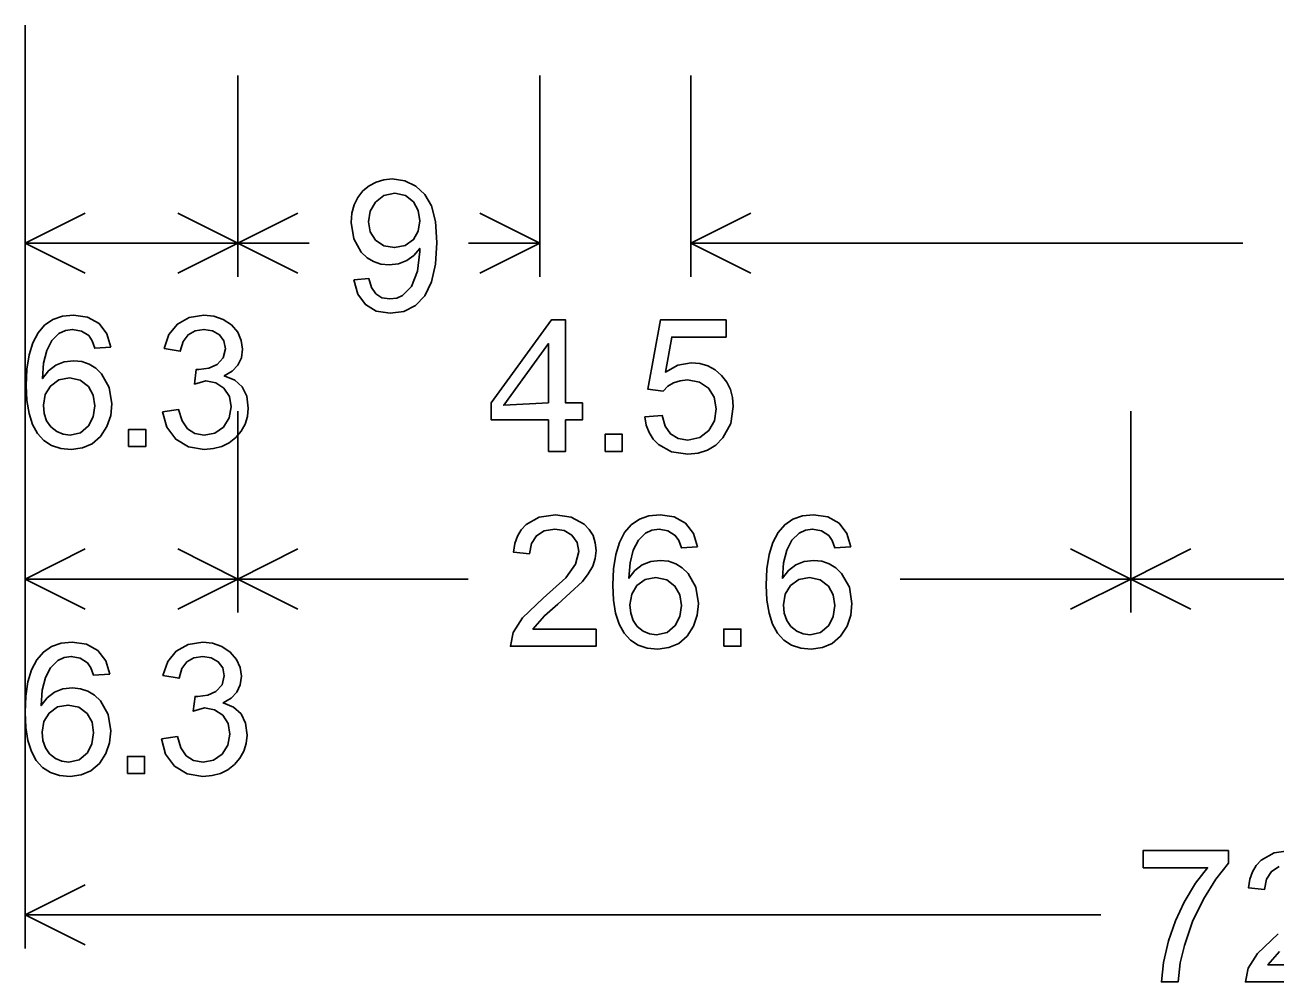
# Model space of a CAD drawing. Extents: x 1001568 to 1002149, y 1840825 to 1841423.
# Drawn here: x 1002007.993 to 1002011.1, y 1841261.192 to 1841263.567 of the extents above; entities that cross this region are included whole.
import ezdxf

# ---------------------------------------------------------------- set-up
doc = ezdxf.new("R2010")
doc.units = 0
doc.layers.add('SIGNS', color=7, linetype='Continuous')

msp = doc.modelspace()

# ---------------------------------------------------------------- linework, layer by layer
at = {"layer": 'SIGNS'}
for p, q in [((1002007.9934, 1841261.2754), (1002007.9934, 1841263.567)), ((1002007.9934, 1841262.942), (1002007.9934, 1841263.442)), ((1002008.5213, 1841262.942), (1002008.5213, 1841263.442)), ((1002009.2713, 1841262.942), (1002009.2713, 1841263.442)), ((1002009.6463, 1841262.942), (1002009.6463, 1841263.442)), ((1002008.1425, 1841263.0999), (1002007.9934, 1841263.0254)), ((1002008.3723, 1841263.0999), (1002008.5213, 1841263.0254)), ((1002008.6704, 1841263.0999), (1002008.5213, 1841263.0254)), ((1002009.1223, 1841263.0999), (1002009.2713, 1841263.0254)), ((1002009.7954, 1841263.0999), (1002009.6463, 1841263.0254)), ((1002008.2574, 1841263.0254), (1002007.9934, 1841263.0254)), ((1002008.1425, 1841262.9508), (1002007.9934, 1841263.0254)), ((1002008.2574, 1841263.0254), (1002008.5213, 1841263.0254)), ((1002008.3723, 1841262.9508), (1002008.5213, 1841263.0254)), ((1002008.6987, 1841263.0254), (1002008.5213, 1841263.0254)), ((1002008.6704, 1841262.9508), (1002008.5213, 1841263.0254)), ((1002009.094, 1841263.0254), (1002009.2713, 1841263.0254)), ((1002009.1223, 1841262.9508), (1002009.2713, 1841263.0254)), ((1002011.0171, 1841263.0254), (1002009.6463, 1841263.0254)), ((1002009.7954, 1841262.9508), (1002009.6463, 1841263.0254)), ((1002007.9934, 1841262.1087), (1002007.9934, 1841262.6087)), ((1002008.5213, 1841262.1087), (1002008.5213, 1841262.6087)), ((1002010.7388, 1841262.1087), (1002010.7388, 1841262.6087)), ((1002008.1425, 1841262.2666), (1002007.9934, 1841262.192)), ((1002008.3722, 1841262.2666), (1002008.5213, 1841262.192)), ((1002008.6704, 1841262.2666), (1002008.5213, 1841262.192)), ((1002010.5897, 1841262.2666), (1002010.7388, 1841262.192)), ((1002010.8879, 1841262.2666), (1002010.7388, 1841262.192)), ((1002010.8879, 1841262.2666), (1002010.7388, 1841262.192)), ((1002008.5213, 1841262.192), (1002007.9934, 1841262.192)), ((1002008.1425, 1841262.1175), (1002007.9934, 1841262.192)), ((1002008.3722, 1841262.1175), (1002008.5213, 1841262.192)), ((1002009.0939, 1841262.192), (1002008.5213, 1841262.192)), ((1002008.6704, 1841262.1175), (1002008.5213, 1841262.192)), ((1002010.1663, 1841262.192), (1002010.7388, 1841262.192)), ((1002010.5897, 1841262.1175), (1002010.7388, 1841262.192)), ((1002011.2819, 1841262.192), (1002010.7388, 1841262.192)), ((1002010.8879, 1841262.1175), (1002010.7388, 1841262.192)), ((1002010.8879, 1841262.1175), (1002010.7388, 1841262.192)), ((1002008.1425, 1841261.4332), (1002007.9934, 1841261.3587)), ((1002010.6649, 1841261.3587), (1002007.9934, 1841261.3587)), ((1002008.1425, 1841261.2842), (1002007.9934, 1841261.3587))]:
    msp.add_line(p, q, dxfattribs=at)
for points in [[(1002008.8094, 1841262.9343), (1002008.8192, 1841262.8992), (1002008.8382, 1841262.8732), (1002008.8654, 1841262.8569), (1002008.9002, 1841262.8516), (1002008.9336, 1841262.8564), (1002008.9624, 1841262.871), (1002008.9858, 1841262.8952), (1002009.0026, 1841262.9294), (1002009.0126, 1841262.9732), (1002009.016, 1841263.027), (1002009.0126, 1841263.0798), (1002009.0024, 1841263.1187), (1002008.9861, 1841263.1462), (1002008.9635, 1841263.1673), (1002008.9359, 1841263.1806), (1002008.905, 1841263.1849), (1002008.8839, 1841263.1829), (1002008.8648, 1841263.1774), (1002008.8475, 1841263.1681), (1002008.8322, 1841263.1552), (1002008.8194, 1841263.1391), (1002008.8105, 1841263.1209), (1002008.805, 1841263.1), (1002008.8033, 1841263.0769), (1002008.8095, 1841263.0366), (1002008.8282, 1841263.0034), (1002008.8424, 1841262.9895), (1002008.8587, 1841262.9798), (1002008.8769, 1841262.9739), (1002008.8974, 1841262.9721), (1002008.9206, 1841262.9747), (1002008.9411, 1841262.9823), (1002008.9585, 1841262.995), (1002008.9733, 1841263.0127), (1002008.9735, 1841263.0047), (1002008.9676, 1841262.956), (1002008.9529, 1841262.9185), (1002008.9308, 1841262.8955), (1002008.916, 1841262.889), (1002008.8994, 1841262.8871), (1002008.8795, 1841262.8903), (1002008.8642, 1841262.8999), (1002008.8533, 1841262.9157), (1002008.8468, 1841262.9379), (1002008.8094, 1841262.9343)], [(1002008.9735, 1841263.0814), (1002008.9695, 1841263.0554), (1002008.9579, 1841263.0346), (1002008.9374, 1841263.0196), (1002008.9104, 1841263.0147), (1002008.8839, 1841263.0193), (1002008.8632, 1841263.0333), (1002008.85, 1841263.0535), (1002008.8458, 1841263.0783), (1002008.8501, 1841263.1047), (1002008.863, 1841263.1271), (1002008.8844, 1841263.1439), (1002008.9115, 1841263.1495), (1002008.9376, 1841263.1439), (1002008.9579, 1841263.1281), (1002008.9695, 1841263.1068), (1002008.9735, 1841263.0814)], [(1002008.2063, 1841262.7678), (1002008.1964, 1841262.8009), (1002008.1768, 1841262.8261), (1002008.1486, 1841262.8418), (1002008.1134, 1841262.8471), (1002008.0858, 1841262.8444), (1002008.062, 1841262.8362), (1002008.0417, 1841262.8224), (1002008.0253, 1841262.8033), (1002008.0125, 1841262.7786), (1002008.0034, 1841262.7486), (1002007.9979, 1841262.7131), (1002007.9961, 1841262.6722), (1002007.9978, 1841262.6349), (1002008.0031, 1841262.6028), (1002008.0118, 1841262.5755), (1002008.0241, 1841262.5533), (1002008.0397, 1841262.536), (1002008.059, 1841262.5237), (1002008.0818, 1841262.5163), (1002008.108, 1841262.5138), (1002008.1355, 1841262.5174), (1002008.1599, 1841262.528), (1002008.1808, 1841262.5461), (1002008.1966, 1841262.5706), (1002008.2059, 1841262.5976), (1002008.2089, 1841262.6266), (1002008.2023, 1841262.6674), (1002008.1833, 1841262.7014), (1002008.1687, 1841262.7154), (1002008.1525, 1841262.7256), (1002008.1342, 1841262.7316), (1002008.114, 1841262.7336), (1002008.0903, 1841262.7309), (1002008.0695, 1841262.7226), (1002008.0513, 1841262.7088), (1002008.0361, 1841262.6897), (1002008.039, 1841262.7279), (1002008.0469, 1841262.7594), (1002008.0596, 1841262.7837), (1002008.0773, 1841262.8014), (1002008.0932, 1841262.8091), (1002008.111, 1841262.8117), (1002008.1332, 1841262.8076), (1002008.1512, 1841262.7961), (1002008.1599, 1841262.7834), (1002008.1664, 1841262.7648), (1002008.2063, 1841262.7678)], [(1002009.2928, 1841262.5088), (1002009.3354, 1841262.5088), (1002009.3354, 1841262.5868), (1002009.3774, 1841262.5868), (1002009.3774, 1841262.6293), (1002009.3354, 1841262.6293), (1002009.3354, 1841262.835), (1002009.3004, 1841262.835), (1002009.151, 1841262.6293), (1002009.151, 1841262.5868), (1002009.2928, 1841262.5868), (1002009.2928, 1841262.5088)], [(1002009.2928, 1841262.6293), (1002009.1817, 1841262.6234), (1002009.2928, 1841262.7765), (1002009.2928, 1841262.6293)], [(1002008.0386, 1841262.6239), (1002008.0431, 1841262.6498), (1002008.0561, 1841262.6711), (1002008.0769, 1841262.6862), (1002008.1033, 1841262.6911), (1002008.13, 1841262.6858), (1002008.1503, 1841262.6703), (1002008.1624, 1841262.6484), (1002008.1663, 1841262.6217), (1002008.1623, 1841262.5948), (1002008.151, 1841262.5722), (1002008.131, 1841262.5548), (1002008.1048, 1841262.5493), (1002008.0876, 1841262.5517), (1002008.0718, 1841262.5586), (1002008.057, 1841262.5702), (1002008.0467, 1841262.585), (1002008.0405, 1841262.6028), (1002008.0386, 1841262.6239)], [(1002009.6629, 1841262.2722), (1002009.653, 1841262.3054), (1002009.6333, 1841262.3305), (1002009.6051, 1841262.3462), (1002009.57, 1841262.3516), (1002009.5424, 1841262.3488), (1002009.5186, 1841262.3406), (1002009.4983, 1841262.3269), (1002009.4819, 1841262.3078), (1002009.469, 1841262.2831), (1002009.4599, 1841262.2531), (1002009.4544, 1841262.2175), (1002009.4526, 1841262.1766), (1002009.4543, 1841262.1394), (1002009.4596, 1841262.1072), (1002009.4684, 1841262.08), (1002009.4807, 1841262.0578), (1002009.4963, 1841262.0404), (1002009.5156, 1841262.0281), (1002009.5383, 1841262.0207), (1002009.5646, 1841262.0183), (1002009.592, 1841262.0218), (1002009.6164, 1841262.0324), (1002009.6374, 1841262.0505), (1002009.6531, 1841262.075), (1002009.6624, 1841262.102), (1002009.6654, 1841262.1311), (1002009.6589, 1841262.1718), (1002009.6398, 1841262.2059), (1002009.6253, 1841262.2198), (1002009.609, 1841262.23), (1002009.5907, 1841262.236), (1002009.5705, 1841262.2381), (1002009.5468, 1841262.2353), (1002009.526, 1841262.227), (1002009.5078, 1841262.2133), (1002009.4927, 1841262.1941), (1002009.4955, 1841262.2323), (1002009.5035, 1841262.2638), (1002009.5161, 1841262.2882), (1002009.5339, 1841262.3058), (1002009.5497, 1841262.3136), (1002009.5676, 1841262.3161), (1002009.5897, 1841262.312), (1002009.6078, 1841262.3005), (1002009.6164, 1841262.2878), (1002009.623, 1841262.2693), (1002009.6629, 1841262.2722)], [(1002010.0441, 1841262.2722), (1002010.0342, 1841262.3054), (1002010.0145, 1841262.3305), (1002009.9863, 1841262.3462), (1002009.9512, 1841262.3516), (1002009.9236, 1841262.3488), (1002009.8998, 1841262.3406), (1002009.8795, 1841262.3269), (1002009.8631, 1841262.3078), (1002009.8502, 1841262.2831), (1002009.8411, 1841262.2531), (1002009.8356, 1841262.2175), (1002009.8338, 1841262.1766), (1002009.8355, 1841262.1394), (1002009.8408, 1841262.1072), (1002009.8496, 1841262.08), (1002009.8618, 1841262.0578), (1002009.8775, 1841262.0404), (1002009.8968, 1841262.0281), (1002009.9195, 1841262.0207), (1002009.9457, 1841262.0183), (1002009.9732, 1841262.0218), (1002009.9976, 1841262.0324), (1002010.0185, 1841262.0505), (1002010.0343, 1841262.075), (1002010.0436, 1841262.102), (1002010.0466, 1841262.1311), (1002010.0401, 1841262.1718), (1002010.021, 1841262.2059), (1002010.0065, 1841262.2198), (1002009.9902, 1841262.23), (1002009.9719, 1841262.236), (1002009.9517, 1841262.2381), (1002009.928, 1841262.2353), (1002009.9072, 1841262.227), (1002009.889, 1841262.2133), (1002009.8738, 1841262.1941), (1002009.8767, 1841262.2323), (1002009.8847, 1841262.2638), (1002009.8973, 1841262.2882), (1002009.9151, 1841262.3058), (1002009.9309, 1841262.3136), (1002009.9488, 1841262.3161), (1002009.9709, 1841262.312), (1002009.989, 1841262.3005), (1002009.9976, 1841262.2878), (1002010.0041, 1841262.2693), (1002010.0441, 1841262.2722)], [(1002009.4952, 1841262.1283), (1002009.4996, 1841262.1542), (1002009.5127, 1841262.1756), (1002009.5334, 1841262.1907), (1002009.5598, 1841262.1956), (1002009.5865, 1841262.1902), (1002009.6069, 1841262.1747), (1002009.619, 1841262.1529), (1002009.6229, 1841262.1262), (1002009.6188, 1841262.0992), (1002009.6076, 1841262.0766), (1002009.5875, 1841262.0593), (1002009.5613, 1841262.0537), (1002009.5442, 1841262.0562), (1002009.5283, 1841262.063), (1002009.5136, 1841262.0746), (1002009.5033, 1841262.0895), (1002009.4971, 1841262.1072), (1002009.4952, 1841262.1283)], [(1002009.8764, 1841262.1283), (1002009.8808, 1841262.1542), (1002009.8939, 1841262.1756), (1002009.9146, 1841262.1907), (1002009.941, 1841262.1956), (1002009.9677, 1841262.1902), (1002009.9881, 1841262.1747), (1002010.0002, 1841262.1529), (1002010.0041, 1841262.1262), (1002010, 1841262.0992), (1002009.9888, 1841262.0766), (1002009.9687, 1841262.0593), (1002009.9425, 1841262.0537), (1002009.9254, 1841262.0562), (1002009.9095, 1841262.063), (1002009.8948, 1841262.0746), (1002009.8845, 1841262.0895), (1002009.8782, 1841262.1072), (1002009.8764, 1841262.1283)], [(1002008.2033, 1841261.9561), (1002008.1934, 1841261.9893), (1002008.1737, 1841262.0144), (1002008.1456, 1841262.0301), (1002008.1104, 1841262.0354), (1002008.0828, 1841262.0327), (1002008.059, 1841262.0245), (1002008.0387, 1841262.0107), (1002008.0223, 1841261.9917), (1002008.0095, 1841261.967), (1002008.0004, 1841261.9369), (1002007.9948, 1841261.9014), (1002007.9931, 1841261.8605), (1002007.9947, 1841261.8232), (1002008.0001, 1841261.7911), (1002008.0088, 1841261.7638), (1002008.0211, 1841261.7417), (1002008.0367, 1841261.7243), (1002008.056, 1841261.712), (1002008.0787, 1841261.7046), (1002008.105, 1841261.7021), (1002008.1325, 1841261.7057), (1002008.1569, 1841261.7163), (1002008.1778, 1841261.7344), (1002008.1935, 1841261.7589), (1002008.2029, 1841261.7859), (1002008.2058, 1841261.8149), (1002008.1993, 1841261.8557), (1002008.1802, 1841261.8897), (1002008.1657, 1841261.9037), (1002008.1494, 1841261.9139), (1002008.1312, 1841261.9199), (1002008.111, 1841261.922), (1002008.0873, 1841261.9192), (1002008.0664, 1841261.9109), (1002008.0483, 1841261.8971), (1002008.0331, 1841261.878), (1002008.0359, 1841261.9162), (1002008.0439, 1841261.9477), (1002008.0566, 1841261.972), (1002008.0743, 1841261.9897), (1002008.0901, 1841261.9974), (1002008.108, 1841262), (1002008.1301, 1841261.9959), (1002008.1482, 1841261.9844), (1002008.1569, 1841261.9717), (1002008.1634, 1841261.9531), (1002008.2033, 1841261.9561)], [(1002008.0356, 1841261.8122), (1002008.0401, 1841261.8381), (1002008.0531, 1841261.8595), (1002008.0739, 1841261.8745), (1002008.1002, 1841261.8794), (1002008.1269, 1841261.8741), (1002008.1473, 1841261.8586), (1002008.1594, 1841261.8367), (1002008.1633, 1841261.8101), (1002008.1593, 1841261.7831), (1002008.148, 1841261.7605), (1002008.1279, 1841261.7431), (1002008.1018, 1841261.7376), (1002008.0846, 1841261.74), (1002008.0687, 1841261.7469), (1002008.054, 1841261.7585), (1002008.0437, 1841261.7734), (1002008.0375, 1841261.7911), (1002008.0356, 1841261.8122)], [(1002011.1359, 1841261.5182), (1002011.0947, 1841261.5123), (1002011.0627, 1841261.4944), (1002011.0504, 1841261.4811), (1002011.0411, 1841261.4654), (1002011.0346, 1841261.4468), (1002011.0312, 1841261.4257), (1002011.0714, 1841261.4216), (1002011.0757, 1841261.4468), (1002011.0882, 1841261.4663), (1002011.1078, 1841261.4787)], [(1002011.1054, 1841261.3111), (1002011.0539, 1841261.2624), (1002011.0308, 1841261.2264), (1002011.0237, 1841261.192), (1002011.2364, 1841261.192)], [(1002011.2364, 1841261.2345), (1002011.0794, 1841261.2345), (1002011.1081, 1841261.2676)]]:
    msp.add_lwpolyline(points, dxfattribs=at)
for points in [[(1002008.3347, 1841262.6072), (1002008.345, 1841262.5688), (1002008.3674, 1841262.5391), (1002008.3991, 1841262.5201), (1002008.438, 1841262.5138), (1002008.4607, 1841262.5157), (1002008.4814, 1841262.5213), (1002008.5, 1841262.5305), (1002008.5166, 1841262.5435), (1002008.53, 1841262.559), (1002008.5397, 1841262.5763), (1002008.5455, 1841262.5953), (1002008.5475, 1841262.616), (1002008.5437, 1841262.6457), (1002008.5325, 1841262.6691), (1002008.5139, 1841262.6858), (1002008.4879, 1841262.6963), (1002008.5077, 1841262.7081), (1002008.5219, 1841262.7231), (1002008.5304, 1841262.7411), (1002008.5333, 1841262.7624), (1002008.5302, 1841262.784), (1002008.5212, 1841262.8044), (1002008.5058, 1841262.8226), (1002008.485, 1841262.8365), (1002008.4619, 1841262.8446), (1002008.4373, 1841262.8471), (1002008.401, 1841262.8414), (1002008.3717, 1841262.8249), (1002008.3505, 1841262.7987), (1002008.3387, 1841262.7645), (1002008.3787, 1841262.7575), (1002008.3858, 1841262.7813), (1002008.398, 1841262.7983), (1002008.4152, 1841262.8084), (1002008.4375, 1841262.8117), (1002008.4585, 1841262.8082), (1002008.4758, 1841262.7984), (1002008.4871, 1841262.7831), (1002008.4908, 1841262.7637), (1002008.4854, 1841262.7413), (1002008.4702, 1841262.7248), (1002008.4499, 1841262.7155), (1002008.4248, 1841262.7124), (1002008.4184, 1841262.7124), (1002008.414, 1841262.6758), (1002008.4419, 1841262.684), (1002008.4668, 1841262.6794), (1002008.4871, 1841262.6656), (1002008.5005, 1841262.6448), (1002008.505, 1841262.6191), (1002008.5, 1841262.5918), (1002008.4857, 1841262.5693), (1002008.4641, 1841262.5542), (1002008.4381, 1841262.5493), (1002008.4148, 1841262.5533), (1002008.3966, 1841262.5652), (1002008.383, 1841262.585), (1002008.3746, 1841262.6126)], [(1002009.5322, 1841262.5944), (1002009.5358, 1841262.5737), (1002009.5427, 1841262.5554), (1002009.5527, 1841262.5395), (1002009.5659, 1841262.526), (1002009.5983, 1841262.5077), (1002009.6387, 1841262.5017), (1002009.6647, 1841262.5043), (1002009.688, 1841262.5119), (1002009.7083, 1841262.5245), (1002009.7258, 1841262.5422), (1002009.7454, 1841262.5784), (1002009.752, 1841262.6205), (1002009.7502, 1841262.6424), (1002009.7447, 1841262.6626), (1002009.7356, 1841262.6809), (1002009.723, 1841262.6973), (1002009.7069, 1841262.711), (1002009.689, 1841262.7209), (1002009.6689, 1841262.7266), (1002009.647, 1841262.7286), (1002009.6143, 1841262.7227), (1002009.5832, 1841262.7056), (1002009.5991, 1841262.7924), (1002009.7338, 1841262.7924), (1002009.7338, 1841262.835), (1002009.5711, 1841262.835), (1002009.5394, 1841262.6634), (1002009.5777, 1841262.6585), (1002009.5895, 1841262.6706), (1002009.6037, 1841262.6792), (1002009.6198, 1841262.6843), (1002009.6385, 1841262.6861), (1002009.6682, 1841262.681), (1002009.6907, 1841262.6661), (1002009.7047, 1841262.6433), (1002009.7095, 1841262.6144), (1002009.705, 1841262.585), (1002009.6913, 1841262.5608), (1002009.6685, 1841262.543), (1002009.6391, 1841262.5371), (1002009.6146, 1841262.5409), (1002009.5958, 1841262.5523), (1002009.5826, 1841262.5714), (1002009.5751, 1841262.5981)], [(1002008.2503, 1841262.5209), (1002008.2928, 1841262.5209), (1002008.2928, 1841262.5634), (1002008.2503, 1841262.5634)], [(1002009.4335, 1841262.5088), (1002009.4761, 1841262.5088), (1002009.4761, 1841262.5513), (1002009.4335, 1841262.5513)], [(1002009.4112, 1841262.0679), (1002009.2542, 1841262.0679), (1002009.2829, 1841262.1009), (1002009.3164, 1841262.1295), (1002009.3771, 1841262.1858), (1002009.3919, 1841262.205), (1002009.4027, 1841262.2242), (1002009.409, 1841262.2434), (1002009.4112, 1841262.2627), (1002009.4093, 1841262.2823), (1002009.4037, 1841262.2998), (1002009.3943, 1841262.3152), (1002009.3813, 1841262.3286), (1002009.3496, 1841262.3458), (1002009.3107, 1841262.3516), (1002009.2695, 1841262.3456), (1002009.2375, 1841262.3278), (1002009.2252, 1841262.3145), (1002009.2158, 1841262.2987), (1002009.2094, 1841262.2801), (1002009.206, 1841262.259), (1002009.2462, 1841262.2549), (1002009.2504, 1841262.2801), (1002009.2629, 1841262.2996), (1002009.2825, 1841262.312), (1002009.3086, 1841262.3161), (1002009.3318, 1841262.3121), (1002009.3508, 1841262.301), (1002009.3641, 1841262.2829), (1002009.3687, 1841262.2603), (1002009.3603, 1841262.2293), (1002009.3358, 1841262.195), (1002009.2801, 1841262.1445), (1002009.2287, 1841262.0957), (1002009.2056, 1841262.0597), (1002009.1984, 1841262.0254), (1002009.4112, 1841262.0254)], [(1002009.7281, 1841262.0254), (1002009.7707, 1841262.0254), (1002009.7707, 1841262.0679), (1002009.7281, 1841262.0679)], [(1002008.3317, 1841261.7955), (1002008.342, 1841261.7571), (1002008.3644, 1841261.7274), (1002008.3961, 1841261.7085), (1002008.435, 1841261.7021), (1002008.4577, 1841261.7041), (1002008.4784, 1841261.7096), (1002008.4969, 1841261.7188), (1002008.5135, 1841261.7318), (1002008.5269, 1841261.7473), (1002008.5367, 1841261.7646), (1002008.5425, 1841261.7836), (1002008.5444, 1841261.8043), (1002008.5407, 1841261.834), (1002008.5295, 1841261.8574), (1002008.5109, 1841261.8741), (1002008.4848, 1841261.8846), (1002008.5047, 1841261.8964), (1002008.5189, 1841261.9115), (1002008.5274, 1841261.9294), (1002008.5303, 1841261.9507), (1002008.5272, 1841261.9723), (1002008.5182, 1841261.9927), (1002008.5028, 1841262.0109), (1002008.4819, 1841262.0248), (1002008.4589, 1841262.0329), (1002008.4343, 1841262.0354), (1002008.398, 1841262.0297), (1002008.3687, 1841262.0132), (1002008.3474, 1841261.987), (1002008.3357, 1841261.9528), (1002008.3757, 1841261.9458), (1002008.3828, 1841261.9696), (1002008.395, 1841261.9866), (1002008.4122, 1841261.9967), (1002008.4344, 1841262), (1002008.4555, 1841261.9965), (1002008.4728, 1841261.9867), (1002008.4841, 1841261.9714), (1002008.4877, 1841261.952), (1002008.4824, 1841261.9296), (1002008.4672, 1841261.9131), (1002008.4468, 1841261.9038), (1002008.4218, 1841261.9007), (1002008.4154, 1841261.9007), (1002008.4109, 1841261.8641), (1002008.4389, 1841261.8723), (1002008.4638, 1841261.8677), (1002008.4841, 1841261.8539), (1002008.4975, 1841261.8331), (1002008.5019, 1841261.8074), (1002008.4969, 1841261.7801), (1002008.4826, 1841261.7576), (1002008.4611, 1841261.7425), (1002008.4351, 1841261.7376), (1002008.4118, 1841261.7416), (1002008.3935, 1841261.7535), (1002008.38, 1841261.7733), (1002008.3716, 1841261.8009)], [(1002008.2472, 1841261.7092), (1002008.2898, 1841261.7092), (1002008.2898, 1841261.7517), (1002008.2472, 1841261.7517)], [(1002010.7695, 1841261.4757), (1002010.9297, 1841261.4757), (1002010.8999, 1841261.437), (1002010.8719, 1841261.3901), (1002010.8502, 1841261.3438), (1002010.8329, 1841261.294), (1002010.82, 1841261.2404), (1002010.8152, 1841261.192), (1002010.8566, 1841261.192), (1002010.862, 1841261.2393), (1002010.872, 1841261.2829), (1002010.8926, 1841261.3419), (1002010.9193, 1841261.3973), (1002010.9502, 1841261.4474), (1002010.9814, 1841261.4867), (1002010.9814, 1841261.5182), (1002010.7695, 1841261.5182)]]:
    msp.add_lwpolyline(points, close=True, dxfattribs=at)

doc.saveas('drawing.dxf')
